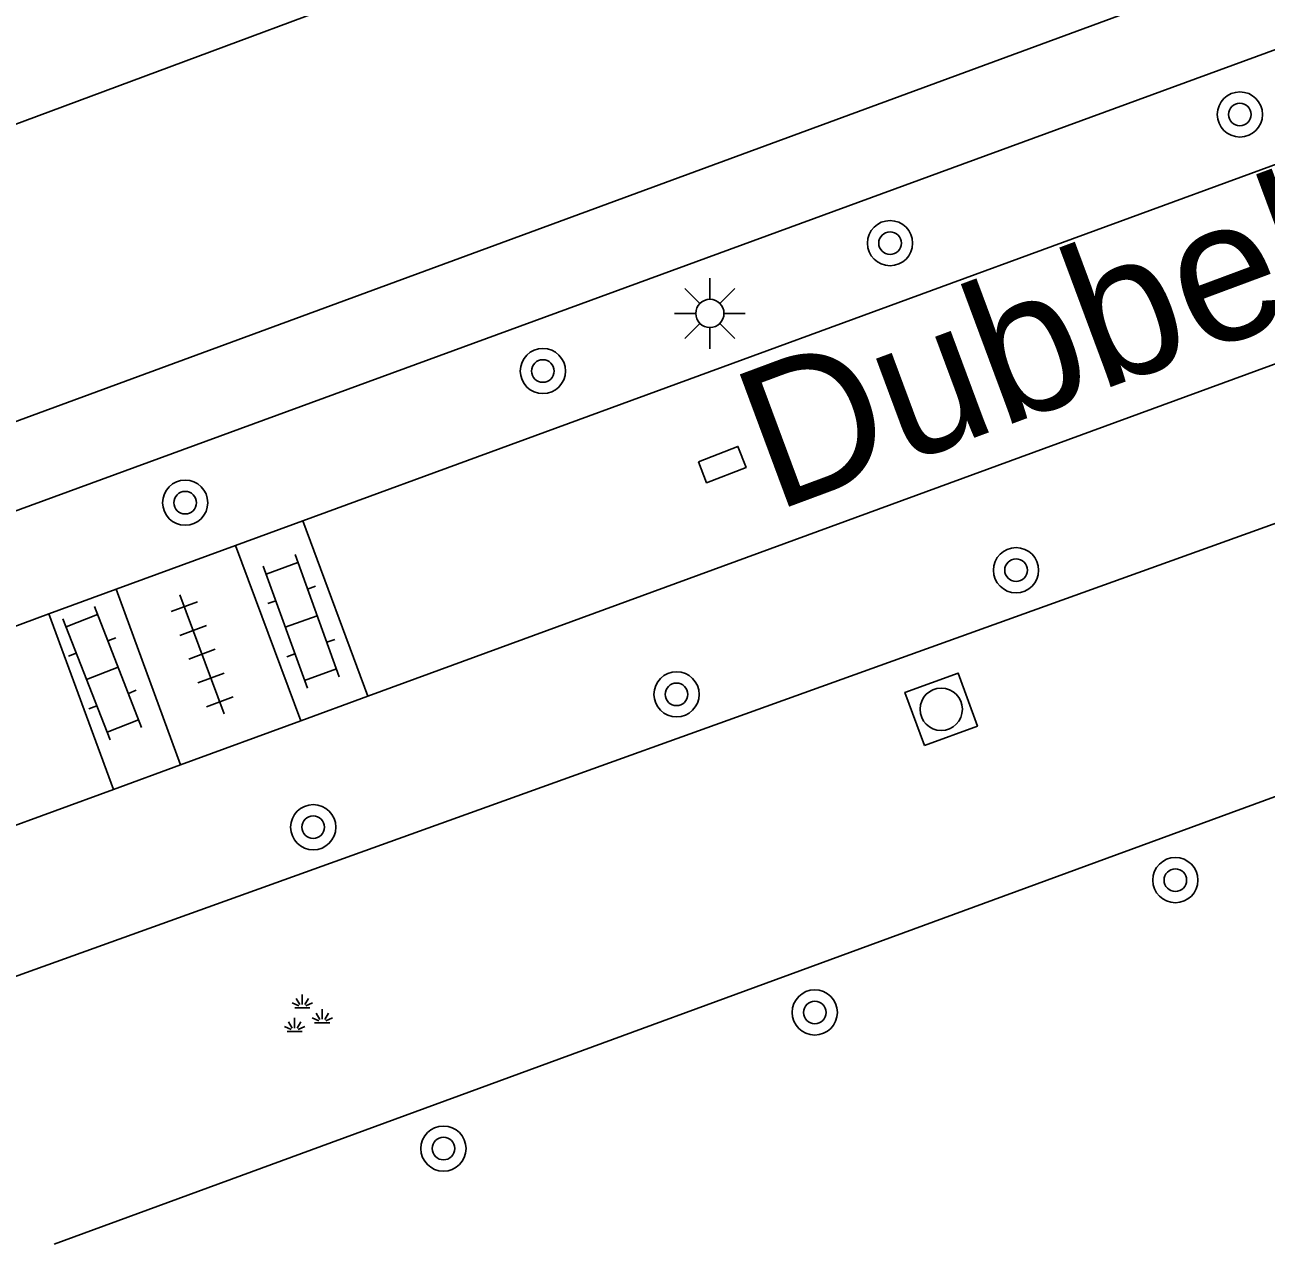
# Model space of a CAD drawing. Extents: x 128000 to 131008, y 398996 to 402500.
# Drawn here: x 129035.33 to 129057.31, y 399000 to 399021.59 of the extents above; entities that cross this region are included whole.
import ezdxf

# ---------------------------------------------------------------- set-up
doc = ezdxf.new("R2010")
doc.units = 0
for name, color, linetype in [('gg-anno-openbare ruimte label', 7, 'Continuous'), ('gg-knt-BGT kruinlijn', 7, 'Continuous'), ('gg-knt-verharding', 7, 'Continuous'), ('gt-grn-groengrens', 7, 'Continuous'), ('gt-symb-boom', 7, 'Continuous'), ('gt-symb-groenvak', 7, 'Continuous'), ('gt-symb-klinker verharding', 7, 'Continuous'), ('gt-symb-kolk center center', 7, 'Continuous'), ('gt-symb-lichtmast', 7, 'Continuous'), ('gt-symb-rioolschacht', 7, 'Continuous'), ('gt-symb-tegel verharding', 7, 'Continuous')]:
    doc.layers.add(name, color=color, linetype=linetype)

# ---------------------------------------------------------------- blocks, each defined once
blk = doc.blocks.new('gt0-LMAST')
at = {"layer": 'gt-symb-lichtmast'}
for p, q in [((-0.005, 0.246), (-0.005, 0.621)), ((-0.182, 0.173), (-0.447, 0.438)), ((0.172, 0.173), (0.437, 0.438)), ((-0.255, -0.004), (-0.63, -0.004)), ((-0.182, -0.181), (-0.447, -0.446)), ((0.437, -0.446), (0.172, -0.181)), ((0.245, -0.004), (0.62, -0.004)), ((-0.005, -0.254), (-0.005, -0.629))]:
    blk.add_line(p, q, dxfattribs=at)
blk.add_circle((-0.005, -0.004), 0.25, dxfattribs=at)
blk = doc.blocks.new('gt0-BOOM')
at = {"layer": 'gt-symb-boom'}
for radius in [0.4, 0.2]:
    blk.add_circle((0, 0), radius, dxfattribs=at)
blk = doc.blocks.new('gt0-KOLKCC')
at = {"layer": 'gt-symb-kolk center center'}
blk.add_lwpolyline([(-0.375, 0.2), (0.375, 0.2), (0.375, -0.2), (-0.375, -0.2)], close=True, dxfattribs=at)
blk = doc.blocks.new('gt0-GRVAK')
at = {"layer": 'gt-symb-groenvak'}
for p, q in [((-0.11, 0.189), (-0.228, 0.24)), ((-0.091, 0.211), (-0.156, 0.322)), ((-0.047, 0.214), (-0.047, 0.393)), ((-0.004, 0.211), (0.061, 0.322)), ((0.015, 0.189), (0.133, 0.24)), ((-0.182, 0.153), (0.088, 0.153)), ((0.262, -0.052), (0.197, 0.059)), ((0.305, -0.049), (0.305, 0.13)), ((0.349, -0.052), (0.414, 0.059)), ((-0.245, -0.228), (-0.363, -0.177)), ((-0.226, -0.206), (-0.291, -0.095)), ((-0.183, -0.203), (-0.183, -0.024)), ((-0.139, -0.206), (-0.074, -0.095)), ((-0.12, -0.228), (-0.002, -0.177)), ((0.243, -0.074), (0.125, -0.023)), ((0.17, -0.11), (0.441, -0.11)), ((0.368, -0.074), (0.486, -0.023)), ((-0.318, -0.264), (-0.047, -0.264))]:
    blk.add_line(p, q, dxfattribs=at)
blk = doc.blocks.new('gt0-RS')
at = {"layer": 'gt-symb-rioolschacht'}
blk.add_lwpolyline([(-0.5, -0.5), (0.5, -0.5), (0.5, 0.5), (-0.5, 0.5)], close=True, dxfattribs=at)
blk.add_circle((0, 0), 0.375, dxfattribs=at)
blk = doc.blocks.new('gt0-KL1')
at = {"layer": 'gt-symb-klinker verharding'}
for p, q in [((-0.5, 0.3), (-0.5, 0.45)), ((0.5, 0.3), (0.5, 0.45)), ((-1.15, 0.3), (1.15, 0.3)), ((-1, -0.3), (-1, 0.3)), ((0, -0.3), (0, 0.3)), ((1, -0.3), (1, 0.3)), ((-1.15, -0.3), (1.15, -0.3)), ((-0.5, -0.45), (-0.5, -0.3)), ((0.5, -0.45), (0.5, -0.3))]:
    blk.add_line(p, q, dxfattribs=at)
blk = doc.blocks.new('gt0-TEG1')
at = {"layer": 'gt-symb-tegel verharding'}
for p, q in [((-0.9, -0.25), (-0.9, 0.25)), ((-0.45, -0.25), (-0.45, 0.25)), ((0, -0.25), (0, 0.25)), ((0.45, -0.25), (0.45, 0.25)), ((0.9, -0.25), (0.9, 0.25)), ((-1.125, 0), (1.125, 0))]:
    blk.add_line(p, q, dxfattribs=at)

msp = doc.modelspace()

# ---------------------------------------------------------------- linework, layer by layer
at = {"layer": 'gg-knt-BGT kruinlijn'}
msp.add_line((128995.597, 399000), (129055.79, 399022.151), dxfattribs=at)
at = {"layer": 'gg-knt-verharding'}
for p, q in [((128999.736, 399000), (129057.736, 399021.247)), ((129058.394, 399019.449), (129040.257, 399012.806)), ((129058.407, 399015.926), (129041.407, 399009.7)), ((129040.257, 399012.806), (129039.065, 399012.369)), ((129041.407, 399009.7), (129040.257, 399012.806)), ((129039.065, 399012.369), (129036.947, 399011.594)), ((129040.219, 399009.265), (129039.065, 399012.369)), ((129036.947, 399011.594), (129035.755, 399011.157)), ((129036.947, 399011.594), (129038.088, 399008.485)), ((129035.755, 399011.157), (129029.016, 399008.689)), ((129036.901, 399008.05), (129035.755, 399011.157)), ((129041.407, 399009.7), (129040.219, 399009.265)), ((129040.219, 399009.265), (129038.088, 399008.485)), ((129038.088, 399008.485), (129036.901, 399008.05)), ((129036.901, 399008.05), (129030.16, 399005.581))]:
    msp.add_line(p, q, dxfattribs=at)
at = {"layer": 'gt-grn-groengrens'}
for p, q in [((129021.994, 399000), (129059.799, 399013.6)), ((129035.851, 399000), (129061.437, 399009.376))]:
    msp.add_line(p, q, dxfattribs=at)
msp.add_lwpolyline([(128984.137, 399004.343), (128986.94, 399002.941), (128989.744, 399002.941), (129050.444, 399025.51), (129051.425, 399027.473), (129053.6, 399028.319)], dxfattribs=at)

# ---------------------------------------------------------------- block references
at = {"layer": 'gt-symb-boom'}
for p in [(129056.848, 399020), (129050.653, 399017.722), (129044.506, 399015.458), (129038.172, 399013.127), (129052.884, 399011.931), (129046.873, 399009.734), (129040.439, 399007.382), (129055.705, 399006.445), (129049.32, 399004.103), (129042.745, 399001.692)]:
    msp.add_blockref('gt0-BOOM', p, dxfattribs=at)
at = {"layer": 'gt-symb-groenvak'}
msp.add_blockref('gt0-GRVAK', (129040.293, 399004.03), dxfattribs=at)
at = {"layer": 'gt-symb-klinker verharding'}
for p, rotation in [((129040.227, 399011.024), 109.93904791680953), ((129036.704, 399010.108), -68.71983368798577)]:
    msp.add_blockref('gt0-KL1', p, dxfattribs=dict(at, rotation=rotation))
at = {"layer": 'gt-symb-kolk center center', "rotation": 21.226768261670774}
msp.add_blockref('gt0-KOLKCC', (129047.681, 399013.802), dxfattribs=at)
at = {"layer": 'gt-symb-lichtmast'}
msp.add_blockref('gt0-LMAST', (129047.467, 399016.482), dxfattribs=at)
at = {"layer": 'gt-symb-rioolschacht', "rotation": 20.120165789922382}
msp.add_blockref('gt0-RS', (129051.559, 399009.47), dxfattribs=at)
at = {"layer": 'gt-symb-tegel verharding', "rotation": 110.48229688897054}
msp.add_blockref('gt0-TEG1', (129038.47, 399010.444), dxfattribs=at)

# ---------------------------------------------------------------- texts
at = {"layer": 'gg-anno-openbare ruimte label'}
msp.add_text('Dubbeldampad', height=2.5, rotation=20.4, dxfattribs=at).set_placement((129048.608, 399012.96))

doc.saveas('drawing.dxf')
